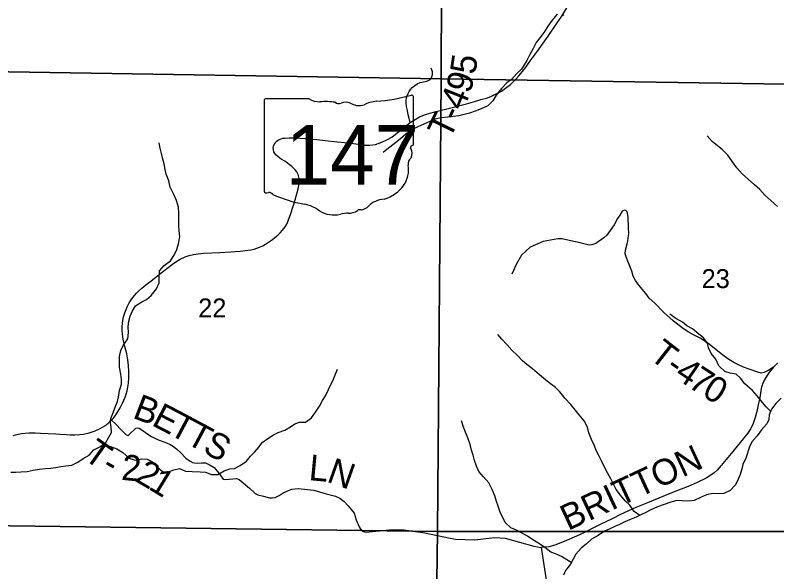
# Model space of a CAD drawing. Extents: x 0 to 191, y 0 to 55.
# Drawn here: x 145.059 to 145.9, y 21.792 to 22.406 of the extents above; entities that cross this region are included whole.
import ezdxf

# ---------------------------------------------------------------- set-up
doc = ezdxf.new("R2010")
doc.units = 0
for name, color, linetype in [('GM_X_Corporation', 7, 'Continuous'), ('GM_X_County_Road', 7, 'Continuous'), ('GM_X_Minor_River', 7, 'Continuous'), ('GM_X_Section_Text', 7, 'Continuous'), ('GM_X_State_Location', 7, 'Continuous'), ('GM_X_State_Route', 7, 'Continuous'), ('GM_X_State_Shield', 7, 'Continuous'), ('GM_X_Township_Road', 7, 'Continuous'), ('GM_X_Township_Road_Text', 7, 'Continuous')]:
    doc.layers.add(name, color=color, linetype=linetype)

msp = doc.modelspace()

# ---------------------------------------------------------------- linework, layer by layer
at = {"layer": 'GM_X_Corporation'}
for points in [[(145.03203, 22.84664), (145.53082, 22.83943), (145.52915, 22.33635), (145.02884, 22.34411)], [(145.53082, 22.83943), (146.03039, 22.83378), (146.02757, 22.3284), (145.52915, 22.33635)], [(145.02884, 22.34411), (145.52915, 22.33635), (145.52496, 21.8368), (145.02504, 21.84324)], [(145.52915, 22.33635), (146.02757, 22.3284), (146.02436, 21.83663), (145.52496, 21.8368)], [(145.02504, 21.84324), (145.52496, 21.8368), (145.51832, 21.3384), (145.0205, 21.34372)], [(145.52496, 21.8368), (146.02436, 21.83663), (146.02149, 21.33428), (145.51832, 21.3384)]]:
    msp.add_lwpolyline(points, close=True, dxfattribs=at)
at = {"layer": 'GM_X_County_Road'}
msp.add_lwpolyline([(145.66458, 22.40683), (145.66232, 22.4055)], dxfattribs=at)
at = {"layer": 'GM_X_Minor_River'}
for points in [[(145.65698, 22.40763), (145.65171, 22.40077), (145.64701, 22.3943), (145.64269, 22.38763), (145.63799, 22.38154), (145.63404, 22.37621), (145.63048, 22.36955), (145.62711, 22.36308), (145.62374, 22.35642), (145.62073, 22.35148), (145.61773, 22.34672), (145.61208, 22.34157), (145.60662, 22.33528), (145.60171, 22.33183), (145.59569, 22.32535), (145.58986, 22.3183), (145.58611, 22.31183), (145.58065, 22.3063), (145.57328, 22.30303), (145.56648, 22.30034), (145.56024, 22.29841), (145.55438, 22.29667), (145.5487, 22.2955), (145.54246, 22.2947), (145.53659, 22.29391), (145.52884, 22.2931), (145.5226, 22.29155), (145.51749, 22.28963), (145.50994, 22.28617), (145.50352, 22.28329), (145.49691, 22.27983), (145.48993, 22.27524), (145.48409, 22.2699), (145.4773, 22.26455), (145.47089, 22.25958), (145.46504, 22.255)], [(145.86137, 22.23147), (145.85537, 22.23811), (145.8506, 22.24472), (145.84545, 22.25208), (145.83917, 22.25811), (145.83423, 22.26207), (145.82833, 22.26715), (145.82281, 22.27319)], [(145.2299, 22.21654), (145.22853, 22.22347), (145.22565, 22.23085), (145.22467, 22.23597), (145.22331, 22.24241), (145.22139, 22.24903), (145.2206, 22.25377), (145.21887, 22.25983), (145.2177, 22.2657)], [(145.90016, 22.19513), (145.89312, 22.20191), (145.88646, 22.20775), (145.88075, 22.21398), (145.87504, 22.21907), (145.86137, 22.23147)], [(145.05404, 21.90225), (145.05915, 21.90211), (145.06521, 21.90236), (145.07221, 21.90281), (145.07863, 21.9044), (145.08581, 21.90542), (145.09205, 21.90605), (145.09811, 21.90649), (145.10397, 21.90731), (145.10926, 21.90831), (145.11474, 21.90912), (145.12136, 21.90995), (145.12795, 21.91305), (145.13397, 21.91728), (145.14075, 21.92095), (145.1458, 21.92688), (145.15239, 21.92998), (145.15897, 21.93479), (145.16232, 21.94089), (145.16511, 21.94585), (145.16504, 21.95229), (145.16366, 21.95834), (145.16512, 21.96329), (145.16752, 21.96881), (145.16937, 21.97376), (145.17176, 21.98004), (145.1734, 21.98707), (145.1741, 21.99239), (145.1763, 21.99943), (145.17625, 22.00436), (145.17562, 22.01023), (145.17421, 22.01818), (145.17397, 22.0231), (145.1741, 22.02974), (145.17554, 22.03639), (145.17814, 22.04192), (145.18336, 22.04917), (145.18386, 22.05619), (145.18379, 22.06264), (145.1843, 22.06871), (145.18595, 22.07442), (145.18798, 22.07937), (145.1917, 22.08585), (145.19866, 22.09009), (145.20394, 22.09261), (145.20919, 22.09702), (145.2148, 22.10447), (145.21795, 22.11095), (145.2177, 22.11683), (145.21819, 22.12423), (145.22343, 22.13035), (145.23038, 22.13535), (145.2343, 22.14164), (145.23726, 22.14774), (145.23928, 22.15421), (145.24053, 22.16199), (145.24008, 22.16881), (145.23946, 22.17393), (145.23957, 22.18132), (145.23969, 22.18796), (145.23906, 22.1944), (145.2369, 22.20177), (145.23399, 22.20857), (145.2299, 22.21654)], [(145.86424, 21.99974), (145.85933, 22.00595), (145.85455, 22.01045), (145.84811, 22.01153), (145.84203, 22.01336), (145.83572, 22.01955), (145.83224, 22.02672), (145.82725, 22.03293), (145.82415, 22.03953), (145.82316, 22.04445), (145.81855, 22.05029), (145.8134, 22.0546), (145.80633, 22.06021), (145.80043, 22.06375), (145.79547, 22.0675), (145.78823, 22.07159), (145.78155, 22.07665)], [(145.74825, 21.85442), (145.74213, 21.85878), (145.73751, 21.86574), (145.73235, 21.87062), (145.72699, 21.87664), (145.72238, 21.88304), (145.71967, 21.88832), (145.7162, 21.89473), (145.71272, 21.90152), (145.70983, 21.90699), (145.70654, 21.91397), (145.70306, 21.92057), (145.70035, 21.92604), (145.69841, 21.93114), (145.69493, 21.93831), (145.6922, 21.94568), (145.69044, 21.95192), (145.68677, 21.95871), (145.68159, 21.96529), (145.67718, 21.97093), (145.67219, 21.97695), (145.66607, 21.98352), (145.66012, 21.99086), (145.65496, 21.99592), (145.64962, 21.99966), (145.64408, 22.00397), (145.63759, 22.00959), (145.62995, 22.01615), (145.62384, 22.02083), (145.61888, 22.02514), (145.61333, 22.03096), (145.60702, 22.03677), (145.60165, 22.04316), (145.5961, 22.04899), (145.5917, 22.05406)], [(145.1563, 21.93284), (145.16432, 21.93048), (145.17116, 21.92808), (145.17764, 21.92398), (145.1849, 21.91761), (145.19135, 21.91559), (145.19891, 21.9168), (145.2046, 21.91667), (145.20992, 21.91407), (145.21586, 21.90768), (145.2214, 21.903), (145.22822, 21.90269), (145.23406, 21.90483), (145.24049, 21.90622), (145.24676, 21.90344), (145.25415, 21.90276), (145.26324, 21.90247), (145.26912, 21.90215), (145.27577, 21.89976), (145.28259, 21.89944), (145.28974, 21.9035), (145.29596, 21.90603), (145.30088, 21.90608), (145.3071, 21.90936), (145.31424, 21.91417), (145.31873, 21.91972), (145.32341, 21.92469), (145.32809, 21.93024), (145.33164, 21.93502), (145.33765, 21.93944), (145.34424, 21.94349), (145.34914, 21.94581), (145.35668, 21.94854), (145.3627, 21.95202), (145.36759, 21.95548), (145.37269, 21.95724), (145.3795, 21.9573), (145.38608, 21.96211), (145.39056, 21.96841), (145.39466, 21.9749), (145.39819, 21.98138), (145.40135, 21.98653), (145.40469, 21.99339), (145.4071, 21.99816), (145.40952, 22.00311), (145.4121, 22.00958), (145.41469, 22.01587)], [(145.89265, 21.96933), (145.88782, 21.97428), (145.8821, 21.98108), (145.8779, 21.98636), (145.87276, 21.99221), (145.86424, 21.99974)], [(145.90441, 21.98367), (145.89858, 21.97795), (145.89351, 21.97166), (145.89127, 21.96558), (145.89092, 21.96026), (145.88868, 21.95532), (145.88266, 21.94883), (145.87797, 21.94236), (145.87233, 21.93588), (145.8699, 21.93112), (145.86526, 21.91747)], [(145.67264, 21.80252), (145.66179, 21.80924), (145.65532, 21.81202), (145.65, 21.81386), (145.6437, 21.81891), (145.6376, 21.82302), (145.63017, 21.82769), (145.62426, 21.83161), (145.61779, 21.83515), (145.61208, 21.83812), (145.60599, 21.84091), (145.59968, 21.84672), (145.59427, 21.85804), (145.59212, 21.86465), (145.59036, 21.86976), (145.5884, 21.87618), (145.58549, 21.88317), (145.58163, 21.89033), (145.57588, 21.89691), (145.57052, 21.90292), (145.568, 21.90897), (145.56604, 21.9152), (145.56447, 21.92107), (145.56271, 21.92636), (145.56094, 21.93279), (145.55859, 21.94016), (145.55588, 21.94638), (145.55335, 21.95281), (145.5514, 21.95866)], [(145.86526, 21.91747), (145.86201, 21.91061), (145.86092, 21.90567), (145.85909, 21.89958), (145.85687, 21.89444), (145.85391, 21.88816), (145.84791, 21.88203), (145.84094, 21.87874), (145.83527, 21.8783), (145.82901, 21.87862), (145.82202, 21.87722), (145.81543, 21.87412), (145.80827, 21.87082), (145.80298, 21.87001), (145.79502, 21.8705), (145.78933, 21.87082), (145.78273, 21.86924), (145.77537, 21.86651), (145.76801, 21.86397), (145.75991, 21.86009), (145.75501, 21.85777), (145.74955, 21.85506), (145.74446, 21.85254), (145.73711, 21.84962), (145.73164, 21.84748), (145.72599, 21.84458), (145.72071, 21.84206), (145.71449, 21.83916), (145.70921, 21.83721), (145.70226, 21.8324), (145.69511, 21.82815), (145.68948, 21.82317), (145.68366, 21.81818), (145.67785, 21.81187), (145.67469, 21.80633), (145.67172, 21.80081), (145.66649, 21.79355), (145.66427, 21.78841)]]:
    msp.add_lwpolyline(points, dxfattribs=at)
at = {"layer": 'GM_X_State_Route'}
for points in [[(145.63323, 22.36393), (145.63533, 22.36684), (145.64702, 22.3833), (145.65716, 22.39787), (145.66232, 22.4055), (145.67267, 22.4225)], [(145.05657, 21.94271), (145.05917, 21.94346), (145.06236, 21.9442), (145.06608, 21.94489), (145.06983, 21.94532), (145.07394, 21.94568), (145.08097, 21.94556), (145.08693, 21.94528), (145.10398, 21.94433), (145.10832, 21.94414), (145.11563, 21.94366), (145.11969, 21.94335), (145.12498, 21.94331), (145.13004, 21.94358), (145.1343, 21.94418), (145.1405, 21.94556), (145.14719, 21.9477), (145.1527, 21.95026), (145.15787, 21.95326), (145.1617, 21.9561), (145.16541, 21.95945), (145.16723, 21.96151), (145.16857, 21.9634), (145.17165, 21.96759), (145.17496, 21.97319), (145.17753, 21.97832), (145.18033, 21.98492), (145.18148, 21.98819), (145.18251, 21.99191), (145.18329, 21.99597), (145.18385, 22.00028), (145.18428, 22.00588), (145.18456, 22.01318), (145.18412, 22.01974), (145.18333, 22.02613), (145.18215, 22.03285), (145.18006, 22.0409), (145.17816, 22.0488), (145.17729, 22.05444), (145.17702, 22.05855), (145.17702, 22.06305), (145.17777, 22.06944), (145.17868, 22.07339), (145.18006, 22.07809), (145.18128, 22.08152), (145.18266, 22.08472), (145.18494, 22.08912), (145.18772, 22.09337), (145.19052, 22.09704), (145.19285, 22.09972), (145.19494, 22.10185), (145.19861, 22.10517), (145.20319, 22.10872), (145.209, 22.11319), (145.22167, 22.12329), (145.22921, 22.12917), (145.23272, 22.13182), (145.23631, 22.13415), (145.24117, 22.13711), (145.2467, 22.13983), (145.25108, 22.14133), (145.25582, 22.14252), (145.26075, 22.14311), (145.26695, 22.1437), (145.28491, 22.14461), (145.29696, 22.14528), (145.30718, 22.14603), (145.31563, 22.14702), (145.3193, 22.14753), (145.32273, 22.14836), (145.32862, 22.15034), (145.33233, 22.15203), (145.33537, 22.15365), (145.33864, 22.15578), (145.34291, 22.15878), (145.34571, 22.16099), (145.34867, 22.16356), (145.35136, 22.16621), (145.35412, 22.16925), (145.35692, 22.17304), (145.35878, 22.17596), (145.36036, 22.17943), (145.36332, 22.18748), (145.36786, 22.2028), (145.37129, 22.21492), (145.37236, 22.22021), (145.37264, 22.22463), (145.3722, 22.22779), (145.37137, 22.23052), (145.36999, 22.2334), (145.3677, 22.23628), (145.36431, 22.2396), (145.35647, 22.24518), (145.35266, 22.24753), (145.34926, 22.25002), (145.34678, 22.25223), (145.34536, 22.25393), (145.34457, 22.2557), (145.34397, 22.25772), (145.34374, 22.26032), (145.34413, 22.26194), (145.34476, 22.26356), (145.34575, 22.26526), (145.34698, 22.2668), (145.34808, 22.26786), (145.34962, 22.26893), (145.35258, 22.27011), (145.35448, 22.27059), (145.35692, 22.27079), (145.36131, 22.27098), (145.36687, 22.2709), (145.37883, 22.27023), (145.39186, 22.26913), (145.40126, 22.26818), (145.41476, 22.26676), (145.43004, 22.26502), (145.44429, 22.26309), (145.45025, 22.26297), (145.45665, 22.2638), (145.46356, 22.26613), (145.46995, 22.26909), (145.47465, 22.27189), (145.47876, 22.27501), (145.48547, 22.28026), (145.49498, 22.28792), (145.50043, 22.29139), (145.50537, 22.29424), (145.51172, 22.29696), (145.51662, 22.29838), (145.52195, 22.29972), (145.53967, 22.3043), (145.5572, 22.30876), (145.56466, 22.31082), (145.57272, 22.31319), (145.57903, 22.315), (145.58385, 22.31682), (145.59052, 22.31982), (145.59569, 22.3227), (145.60027, 22.32582), (145.60552, 22.33), (145.61105, 22.33526), (145.61492, 22.33944), (145.61887, 22.34441), (145.62285, 22.34955), (145.62783, 22.35646), (145.63323, 22.36393)]]:
    msp.add_lwpolyline(points, dxfattribs=at)
at = {"layer": 'GM_X_State_Shield'}
for p, q in [((145.49842, 22.26416), (145.49842, 22.31651)), ((145.33362, 22.3123), (145.33362, 22.21224)), ((145.38351, 22.31403), (145.33525, 22.31403)), ((145.4984, 22.26418), (145.49842, 22.26416))]:
    msp.add_line(p, q, dxfattribs=at)
for centre, major_axis, start_param, end_param in [((145.43972, 22.45044), (0.17476, 0), 4.814394, 5.042369), ((145.49659, 22.31672), (0.00183, 0), 6.141152, 7.989035), ((145.33551, 22.31252), (0.00191, 0), 1.712693, 3.28349), ((145.395, 22.32564), (0.01852, 0), 4.042523, 4.731795), ((145.40114, 22.25785), (0.06648, 0), 1.404758, 1.657858), ((145.41623, 22.31304), (0.00534, 0), 3.836095, 5.185415), ((145.42407, 22.30147), (0.01111, 0), 0.950623, 2.079405), ((145.43841, 22.31733), (0.01336, 0), 4.081561, 5.145723), ((145.46201, 22.28346), (0.03516, 0), 1.699011, 2.107814), ((145.49799, 22.26032), (0.00284, 0), 1.883978, 3.671073), ((145.47993, 22.2537), (0.01704, 0), 5.934695, 6.695948), ((145.49646, 22.26396), (0.00196, 0), 5.05454, 6.418171), ((145.50499, 22.24226), (0.0124, 0), 2.387724, 3.262537), ((145.4495, 22.2356), (0.04371, 0), 5.101752, 6.440018), ((145.33553, 22.21202), (0.00193, 0), 3.00124, 4.508301), ((145.33582, 22.22226), (0.0147, 0), 4.665946, 4.897461), ((145.33883, 22.20647), (0.0053, 0), 0.519207, 1.627899), ((145.40574, 22.29637), (0.1262, 0), 4.195997, 4.488961), ((145.36812, 22.16729), (0.03949, 0), 0.823519, 1.323587), ((145.46794, 22.18415), (0.02394, 0), 1.647645, 2.488434), ((145.41082, 22.20597), (0.02506, 0), 4.026481, 4.996735), ((145.42713, 22.19848), (0.01335, 0), 4.691044, 5.507374), ((145.43921, 22.18879), (0.00376, 0), 1.147584, 2.315152), ((145.4376, 22.20255), (0.01412, 0), 4.937069, 5.64225), ((145.4253, 22.17138), (0.02059, 0), 1.495662, 1.94098)]:
    msp.add_ellipse(centre, major_axis=major_axis, ratio=0.8, start_param=start_param, end_param=end_param, dxfattribs=at)
at = {"layer": 'GM_X_Township_Road'}
for points in [[(145.49498, 22.28792), (145.49364, 22.29239), (145.49278, 22.29627), (145.49182, 22.30117), (145.49099, 22.30574), (145.49049, 22.30962), (145.49044, 22.31241), (145.49086, 22.31511), (145.4915, 22.31753), (145.49264, 22.31982), (145.49383, 22.32215), (145.49534, 22.32448), (145.49703, 22.32658), (145.49991, 22.32891), (145.50256, 22.3307), (145.50599, 22.33202), (145.51133, 22.33326), (145.51316, 22.33362), (145.51467, 22.33422), (145.51659, 22.33522), (145.51796, 22.33673), (145.51888, 22.33838), (145.51947, 22.34089), (145.51947, 22.34377), (145.51883, 22.34619), (145.51823, 22.3478)], [(145.89602, 22.01797), (145.89087, 22.01487), (145.88569, 22.01203), (145.88236, 22.01136), (145.87854, 22.01234), (145.86905, 22.01567), (145.8627, 22.0182), (145.85715, 22.0206), (145.85198, 22.02325), (145.84655, 22.02652), (145.84134, 22.03), (145.82535, 22.04291), (145.81567, 22.04963), (145.80766, 22.05376), (145.80162, 22.05709), (145.79645, 22.06017), (145.78504, 22.06928), (145.77487, 22.07835), (145.76495, 22.08852), (145.75885, 22.09407), (145.75484, 22.09931), (145.75102, 22.10399), (145.74628, 22.11003), (145.74362, 22.11354), (145.74116, 22.11841), (145.7395, 22.12396), (145.73598, 22.13333), (145.73315, 22.13974), (145.73222, 22.14319), (145.73253, 22.14726), (145.73444, 22.15398), (145.73518, 22.15693), (145.73567, 22.16057), (145.73611, 22.16532), (145.73604, 22.17247), (145.73537, 22.18313), (145.73491, 22.1879), (145.73416, 22.18976), (145.7329, 22.19082), (145.73165, 22.19117), (145.73019, 22.19097), (145.72878, 22.19001), (145.72617, 22.18564), (145.7236, 22.18197), (145.71993, 22.17523), (145.71581, 22.16875), (145.7137, 22.16609)], [(145.7137, 22.16609), (145.71189, 22.16382), (145.70852, 22.1608), (145.69972, 22.15447), (145.6954, 22.15301), (145.69248, 22.15281), (145.68796, 22.15372), (145.67921, 22.15603), (145.67051, 22.15794), (145.66282, 22.15945), (145.65771, 22.15971), (145.64176, 22.15675), (145.6273, 22.1505), (145.61777, 22.14179), (145.61218, 22.1321), (145.60692, 22.12076)], [(145.90054, 22.02282), (145.89602, 22.01797), (145.89087, 22.01179), (145.88832, 22.00791), (145.88575, 22.00359), (145.88403, 21.99983), (145.88286, 21.99706), (145.88218, 21.99447), (145.88064, 21.98424), (145.87903, 21.97641), (145.87748, 21.96928), (145.87552, 21.96236), (145.8733, 21.95582), (145.87096, 21.95028), (145.86708, 21.94467), (145.86233, 21.93887), (145.84933, 21.92291), (145.83811, 21.90941), (145.83361, 21.90442), (145.83028, 21.90146), (145.82665, 21.89875), (145.82165, 21.89573), (145.81179, 21.89074), (145.80187, 21.88636), (145.78634, 21.88051), (145.75675, 21.86843), (145.74406, 21.86325), (145.72711, 21.8553), (145.7178, 21.85074), (145.70467, 21.84445), (145.69561, 21.84001), (145.68735, 21.83576), (145.67854, 21.83169), (145.66726, 21.82682), (145.65567, 21.82202), (145.64834, 21.81986), (145.63934, 21.81918)], [(145.16541, 21.95945), (145.16916, 21.95574), (145.17674, 21.94816), (145.18116, 21.94358), (145.18313, 21.94257), (145.18454, 21.94343), (145.19194, 21.95077), (145.19391, 21.95114), (145.19582, 21.95071), (145.19872, 21.94898), (145.20427, 21.94491), (145.20944, 21.94152), (145.21604, 21.93826), (145.22609, 21.93444), (145.22991, 21.93277), (145.23354, 21.93049), (145.23687, 21.92803), (145.24205, 21.92316), (145.24735, 21.91779), (145.24988, 21.9157), (145.25209, 21.91416), (145.25462, 21.91299), (145.25703, 21.91231), (145.2598, 21.91212), (145.26448, 21.91262), (145.26898, 21.91231), (145.27416, 21.90997), (145.2786, 21.9075), (145.2839, 21.90091), (145.28864, 21.89456), (145.29111, 21.89425), (145.30325, 21.89511), (145.30609, 21.89407), (145.31774, 21.88464), (145.32384, 21.87847), (145.32686, 21.87712), (145.33308, 21.87558), (145.33968, 21.87397), (145.34301, 21.87373), (145.34578, 21.87416), (145.35034, 21.87656), (145.3549, 21.87946), (145.36069, 21.88186), (145.36433, 21.88328), (145.37123, 21.88427), (145.38874, 21.88236), (145.40211, 21.87816), (145.41234, 21.87576), (145.41709, 21.87354), (145.42211, 21.86997), (145.42652, 21.86497), (145.43324, 21.85709), (145.43534, 21.84957), (145.43843, 21.84201), (145.43963, 21.84012)], [(145.43963, 21.84012), (145.44035, 21.83898), (145.44207, 21.83691), (145.44606, 21.83599), (145.47222, 21.83864), (145.48777, 21.83837), (145.51093, 21.83531), (145.53734, 21.8298), (145.54494, 21.82814), (145.56618, 21.82753)], [(145.56618, 21.82753), (145.58849, 21.83009), (145.59971, 21.82917), (145.63127, 21.82047), (145.63934, 21.81918)], [(145.63934, 21.81918), (145.65001, 21.74994)]]:
    msp.add_lwpolyline(points, dxfattribs=at)

# ---------------------------------------------------------------- texts
at = {"layer": 'GM_X_Section_Text'}
for s, p in [('23', (145.81657, 22.10529)), ('22', (145.26095, 22.07294))]:
    msp.add_text(s, height=0.020928, rotation=0.00001, dxfattribs=at).set_placement(p)
at = {"layer": 'GM_X_State_Location'}
msp.add_text('147', height=0.0000947, rotation=0.00001, dxfattribs=at).set_placement((145.38074, 22.24873))
for s, p in [('s', (145.41417, 22.25562)), ('r', (145.41416, 22.25562))]:
    msp.add_text(s, height=0.0000947, dxfattribs=at).set_placement(p)
at = {"layer": 'GM_X_State_Shield'}
msp.add_text('147', height=0.065918, dxfattribs=at).set_placement((145.35755, 22.2193))
at = {"layer": 'GM_X_Township_Road_Text'}
for s, height, rotation, p in [('5', 0.02841, 81.62771, (145.56674, 22.34003)), ('9', 0.02841, 73.63595, (145.56089, 22.31902)), ('4', 0.02841, 68.34747, (145.5535, 22.30006)), ('T', 0.02841, 64.15561, (145.53841, 22.26827)), ('-', 0.02841, 65.12726, (145.5479, 22.28787)), ('T', 0.02841, 321.89573, (145.75749, 22.02838)), ('-', 0.02841, 324.27118, (145.77524, 22.01449)), ('4', 0.02841, 326.08849, (145.78552, 22.00712)), ('7', 0.02841, 326.50596, (145.80023, 21.99723)), ('0', 0.02841, 328.53693, (145.81575, 21.98699)), ('B', 0.02841, 339.0205, (145.18743, 21.96244)), ('E', 0.02841, 332.6664, (145.20846, 21.95443)), ('T', 0.02841, 331.91113, (145.22725, 21.94472)), ('T', 0.02841, 331.89575, (145.24599, 21.93471)), ('S', 0.02841, 331.55829, (145.2647, 21.92472)), ('T', 0.02841, 324.42446, (145.13313, 21.91766)), ('BRITTON', 0.028409, 25.03723, (145.66918, 21.83719)), ('2', 0.02841, 354.22927, (145.17541, 21.89382)), ('L', 0.02841, 354.65658, (145.38233, 21.89349)), ('-', 0.02841, 329.85944, (145.15288, 21.90371)), ('2', 0.02841, 329.80912, (145.1898, 21.89304)), ('N', 0.02841, 340.42802, (145.40167, 21.89191)), ('1', 0.02841, 328.55786, (145.20479, 21.88432))]:
    msp.add_text(s, height=height, rotation=rotation, dxfattribs=at).set_placement(p)

doc.saveas('drawing.dxf')
